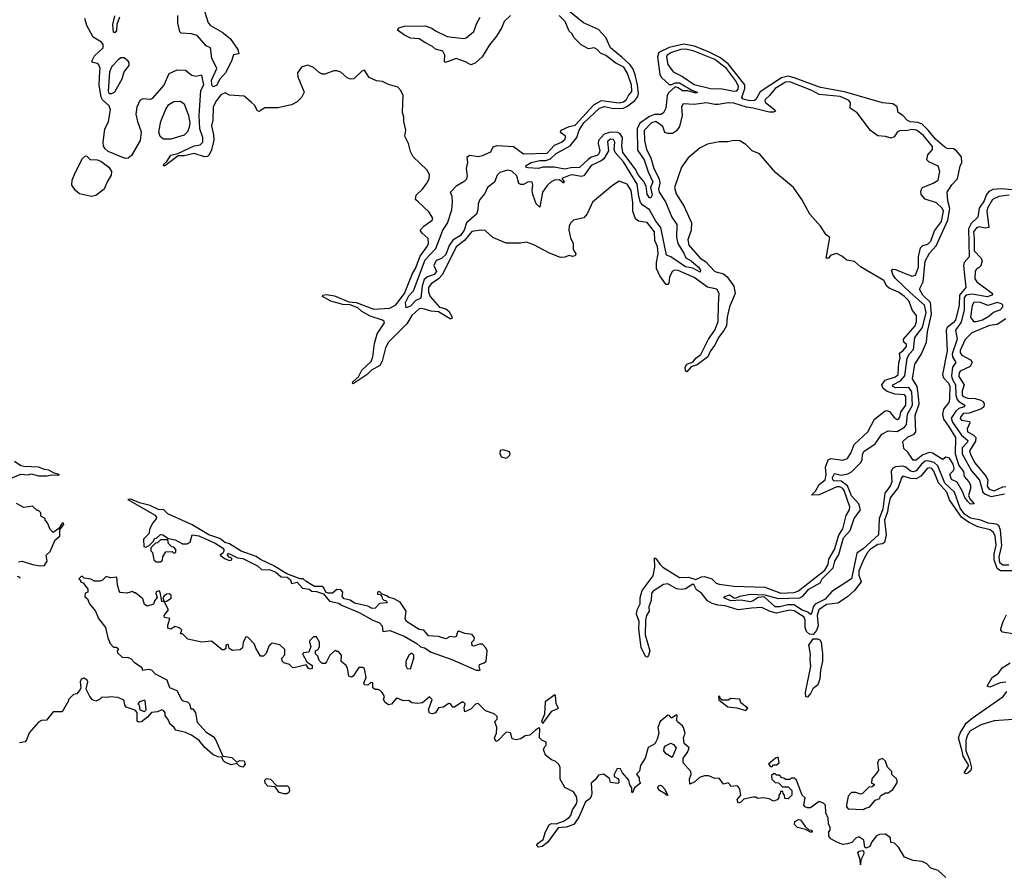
# Model space of a CAD drawing. Extents: x 2386423 to 2568864, y 578392 to 761999.
# Tile 383 of 454: x 2535117 to 2541814, y 664289 to 670107. Entities that reach past the tile are written whole.
import ezdxf

# ---------------------------------------------------------------- set-up
doc = ezdxf.new("R2010")
doc.units = 0

msp = doc.modelspace()

# ---------------------------------------------------------------- linework, layer by layer
at = {"layer": '0CON05XD'}
for points in [[(2536374.6, 670165), (2536400, 670085), (2536415, 670067.9), (2536495, 670021.5), (2536548.5, 669978.5), (2536601.1, 669905), (2536608.8, 669875), (2536571.2, 669868.8), (2536558.1, 669825), (2536516.5, 669745), (2536477.6, 669702.4), (2536455, 669660), (2536431.7, 669651.7), (2536423.1, 669663.1), (2536422.8, 669695), (2536457.5, 669775), (2536423.1, 669845), (2536415.4, 669915), (2536385, 669929.4), (2536325, 669999.6), (2536285, 670011.1), (2536214.6, 670014.6), (2536205.5, 670025.5), (2536191.8, 670085), (2536192.9, 670135)], [(2539660.7, 668609.3), (2539668.8, 668575), (2539745, 668485.8), (2539781.8, 668461.8), (2539844.2, 668395), (2539905, 668378.1), (2539929.5, 668359.5), (2539975.4, 668295.4), (2539983.6, 668246.4), (2539945.6, 668155), (2539928.8, 668085), (2539924, 668026), (2539907.4, 667992.6), (2539869.4, 667945), (2539846, 667894), (2539816.7, 667855), (2539798, 667815), (2539725, 667759.2), (2539685, 667746.7), (2539655, 667712.5), (2539645, 667720), (2539644.4, 667745), (2539655, 667763.8), (2539698.7, 667781.3), (2539715.8, 667805), (2539749.1, 667830.9), (2539802.9, 667935), (2539845, 667996), (2539866.9, 668055), (2539870.2, 668170.2), (2539873.8, 668245), (2539859.4, 668275), (2539795, 668287.9), (2539704.2, 668355), (2539595, 668400.9), (2539570, 668405), (2539555, 668395.8), (2539537.3, 668357.3), (2539532.5, 668315), (2539525, 668306), (2539515, 668305.8), (2539505, 668317.5), (2539471.9, 668365), (2539448.6, 668415), (2539448.5, 668455), (2539460.4, 668515), (2539454.4, 668565), (2539437.3, 668605), (2539435.2, 668665.2), (2539385, 668727.1), (2539325, 668736.9), (2539305, 668754), (2539287.5, 668805), (2539287.3, 668865), (2539276.2, 668945), (2539249.8, 668989.8), (2539195, 669009.2), (2539149.7, 668980.3), (2539014.1, 668865.9), (2538977.5, 668787.5), (2538955, 668760), (2538885, 668743.3), (2538865, 668726.7), (2538854.3, 668705.7), (2538852, 668675), (2538864.2, 668624.2), (2538881.2, 668585), (2538882.5, 668545), (2538900, 668515), (2538895, 668502), (2538876.7, 668496.7), (2538855, 668503.3), (2538825, 668492), (2538795, 668489.2), (2538719.7, 668519.7), (2538615, 668576.2), (2538565, 668593.3), (2538523, 668587), (2538425, 668587.5), (2538336.4, 668626.4), (2538284.1, 668674.1), (2538254.3, 668675.7), (2538193.6, 668666.4), (2538143.2, 668606.8), (2538085, 668561.9), (2537992.9, 668375), (2537966, 668344), (2537915, 668311.8), (2537898.7, 668285), (2537897.1, 668255), (2537908, 668225), (2537972.7, 668152.7), (2538015, 668140.4), (2538035, 668125.6), (2538058.6, 668085), (2538055, 668072), (2538045, 668073.1), (2537965, 668121.5), (2537915, 668124.7), (2537855, 668144.4), (2537835, 668140.6), (2537785, 668096.4), (2537749.9, 668040.1), (2537625, 667914.5), (2537606.4, 667875), (2537582.2, 667785), (2537567.3, 667755), (2537511.1, 667725), (2537480, 667695), (2537385, 667630), (2537380, 667635), (2537382.5, 667645), (2537420.6, 667679.4), (2537444.6, 667725), (2537506.8, 667783.2), (2537518.6, 667815), (2537529.8, 667905), (2537548.5, 667971.5), (2537598.8, 668045), (2537596.7, 668055), (2537585, 668063.6), (2537501.2, 668091.2), (2537443.7, 668123.7), (2537417, 668147), (2537365, 668168.8), (2537315, 668170.4), (2537232.6, 668192.6), (2537177.5, 668225), (2537178.8, 668235), (2537205, 668239.2), (2537258.6, 668228.6), (2537355, 668187.5), (2537405.8, 668184.2), (2537525, 668138.8), (2537635, 668146.5), (2537675, 668167.1), (2537735, 668245.5), (2537787.8, 668382.2), (2537810.3, 668415), (2537841.8, 668498.2), (2537889.6, 668565), (2537896.9, 668585), (2537895, 668620), (2537854.2, 668655), (2537842, 668675), (2537865, 668703.8), (2537922.5, 668745), (2537927, 668757), (2537899.5, 668799.5), (2537825, 668870), (2537810, 668885), (2537813.8, 668915), (2537856.2, 668955), (2537886.2, 668995), (2537901.2, 669025), (2537903.8, 669055), (2537885.7, 669085.7), (2537792.5, 669175), (2537775, 669210), (2537762.5, 669265), (2537737.5, 669315), (2537742.5, 669355), (2537730, 669415), (2537730, 669445), (2537720, 669475), (2537726.2, 669595), (2537708.3, 669628.3), (2537688.3, 669648.3), (2537625, 669666.7), (2537585, 669686.7), (2537545, 669691.2), (2537494.3, 669714.3), (2537463, 669763), (2537445, 669757.5), (2537390, 669705), (2537367, 669703), (2537345, 669712.5), (2537300.7, 669750.7), (2537275, 669760), (2537255, 669760), (2537193, 669737), (2537175, 669737.5), (2537155, 669747.5), (2537112.5, 669785), (2537075, 669798), (2537033.3, 669785), (2537006.7, 669745), (2537008.3, 669718.3), (2537052.5, 669615), (2537033, 669577), (2537005, 669547.5), (2536965, 669527.5), (2536873, 669507), (2536785, 669506.7), (2536745, 669482.5), (2536735, 669487.5), (2536713.3, 669525), (2536695, 669543.3), (2536645, 669586.7), (2536545, 669593.3), (2536515, 669608.8), (2536485, 669595.6), (2536455, 669556.9), (2536434.1, 669515), (2536431.2, 669425), (2536421.8, 669385), (2536436.2, 669325), (2536438.2, 669285), (2536418.9, 669215), (2536402.9, 669185), (2536395, 669177.1), (2536375, 669174.5), (2536305, 669198.2), (2536235, 669181.1), (2536195, 669182), (2536105, 669113.8), (2536095, 669112.5), (2536097.5, 669125), (2536117.7, 669142.3), (2536145, 669185.7), (2536192.1, 669197.9), (2536305, 669248.8), (2536345, 669255.6), (2536363.3, 669275), (2536362.9, 669305), (2536342.8, 669365), (2536338.6, 669455), (2536350, 669625), (2536370.7, 669665), (2536357.7, 669717.7), (2536355, 669730), (2536315, 669721.2), (2536288.3, 669728.3), (2536245, 669762.5), (2536185, 669763.8), (2536131.8, 669738.2), (2536098.6, 669661.4), (2536019.3, 669570.7), (2536005, 669564.6), (2535955, 669568.2), (2535935, 669558.1), (2535915, 669511.2), (2535907.1, 669465), (2535917.6, 669415), (2535943.8, 669345), (2535935.7, 669285), (2535877, 669183), (2535855.3, 669164.7), (2535835, 669162.7), (2535720.1, 669210.1), (2535698, 669228), (2535687, 669247), (2535684.2, 669275), (2535697.1, 669362.9), (2535720.7, 669415), (2535734.6, 669495), (2535725, 669520.6), (2535681.2, 669561.2), (2535670.6, 669580.6), (2535658.1, 669665), (2535662.6, 669757.4), (2535664.4, 669775), (2535655, 669800), (2535645, 669808.6), (2535615, 669816.7), (2535608.8, 669825), (2535625, 669861.2), (2535684, 669915), (2535685, 669937.5), (2535673.3, 669955), (2535617.7, 669987.7), (2535575, 670067.5), (2535560, 670115)], [(2535796.4, 670123.6), (2535778.5, 670075), (2535775, 670033.3), (2535765, 670018.8), (2535755, 670023.3), (2535750.5, 670075), (2535765, 670133.3)], [(2538455.8, 670135), (2538412.2, 670095), (2538395.6, 670055), (2538359.2, 669995), (2538313.1, 669936.9), (2538263.6, 669855), (2538215, 669811.2), (2538185, 669801.2), (2538150.3, 669820.3), (2538085, 669842.5), (2538012.5, 669815), (2538006, 669825), (2538008.6, 669865), (2537995, 669892.5), (2537946.1, 669906.1), (2537925, 669925.8), (2537873.1, 669953.1), (2537835, 669976), (2537775, 669982), (2537735, 670000.8), (2537687.5, 670035), (2537695, 670052.5), (2537735, 670062), (2537875, 670065.7), (2537920, 670050), (2537945, 670031.4), (2538025, 669992.5), (2538135, 669980), (2538155, 669983.3), (2538205, 670026.7), (2538225.6, 670084.4), (2538250, 670125)], [(2539733.8, 668423.8), (2539747.5, 668405), (2539745, 668391.4), (2539696.5, 668416.5), (2539645, 668426.9), (2539545, 668495.3), (2539516.4, 668506.4), (2539478, 668695), (2539445, 668736.9), (2539400.9, 668815), (2539355.8, 668845.8), (2539340.3, 668865), (2539327.3, 668905), (2539317.6, 668987.6), (2539225, 669140.9), (2539167.5, 669205), (2539161.4, 669225), (2539165.3, 669275.3), (2539155, 669291.9), (2539135, 669294.4), (2539115, 669278), (2539121.4, 669215), (2539089.3, 669160.7), (2539072.8, 669147.2), (2539005, 669116.7), (2538953.5, 669046.5), (2538935, 669040), (2538875, 669052), (2538860.5, 669049.5), (2538805, 669027.5), (2538821.4, 669005), (2538815.4, 668994.6), (2538788.1, 669018.1), (2538755, 669016.5), (2538731.1, 669005), (2538705, 668980), (2538672.5, 668935), (2538655, 668832.5), (2538630.6, 668855), (2538607.9, 668917.9), (2538603.4, 668945), (2538607.7, 668985), (2538601.8, 669001.8), (2538575.6, 669005.6), (2538545, 668986.5), (2538525, 668985.6), (2538512.8, 668992.8), (2538497.7, 669045), (2538465, 669076.7), (2538435, 669083.4), (2538382.3, 669067.7), (2538365, 669049.4), (2538347.6, 669002.4), (2538298.8, 668965), (2538280.8, 668925), (2538247.7, 668885), (2538234.6, 668855), (2538233.8, 668815), (2538224.5, 668785), (2538156.2, 668725), (2538139.7, 668675), (2538115, 668639.6), (2538062.3, 668607.7), (2538037.3, 668572.7), (2538015, 668510.3), (2537986.1, 668483.9), (2537949.5, 668470.5), (2537933.6, 668435), (2537952.5, 668395), (2537936.4, 668375), (2537890.6, 668359.4), (2537869.4, 668340.6), (2537853.7, 668295), (2537845.6, 668214.4), (2537812.6, 668197.4), (2537775, 668159.5), (2537745, 668146.7), (2537741.3, 668185), (2537765, 668228.7), (2537796, 668264), (2537874, 668475), (2537947.7, 668552.3), (2537995.9, 668675), (2538026.6, 668723.4), (2538055.5, 668814.5), (2538060.5, 668865), (2538057.7, 668905), (2538047.5, 668935), (2538090, 668980), (2538145, 669011.1), (2538158.4, 669025), (2538163.5, 669046.5), (2538156.5, 669095), (2538165.4, 669135.4), (2538161.4, 669175), (2538180, 669185), (2538235, 669176.8), (2538265, 669183.2), (2538321.3, 669208.7), (2538337, 669243), (2538365, 669251.8), (2538475, 669244.8), (2538545, 669194.2), (2538705, 669199.7), (2538755, 669253.4), (2538802.7, 669275), (2538826.9, 669295), (2538830.6, 669315), (2538802.9, 669335), (2538795.7, 669345), (2538799.4, 669355), (2538855, 669380.8), (2538895, 669390.3), (2539022.1, 669527.9), (2539075, 669556.7), (2539195, 669542.5), (2539225, 669549.2), (2539244.6, 669565), (2539257.7, 669592.3), (2539281.3, 669618.7), (2539277.9, 669665), (2539248.8, 669745), (2539225.4, 669785), (2539172, 669812), (2539105, 669864.3), (2539068.5, 669878.5), (2539046, 669905), (2539025, 669916.7), (2538985, 669910), (2538937, 669937), (2538887, 669987), (2538875, 670010), (2538855, 670030), (2538827.5, 670095), (2538786.2, 670135)], [(2541515, 669111.2), (2541525.3, 669135), (2541523.5, 669175), (2541487.1, 669217.1), (2541467.9, 669227.9), (2541425, 669230.8), (2541409.4, 669239.4), (2541345.3, 669295), (2541296.9, 669356.9), (2541256.2, 669396.2), (2541225, 669408.2), (2541175, 669412.1), (2541155, 669421.6), (2541125, 669454.8), (2541093.1, 669475), (2541084.5, 669515), (2541055.2, 669535.2), (2540985, 669540.9), (2540727.7, 669617.7), (2540565, 669646.9), (2540385, 669712.8), (2540345, 669722.2), (2540298.6, 669711.4), (2540153.2, 669616.8), (2540125, 669564.2), (2540115, 669557.1), (2540083.6, 669556.4), (2540037.1, 669567.1), (2540028.1, 669578.1), (2540050.1, 669639.9), (2540048.6, 669665), (2539936.6, 669806.6), (2539880.2, 669850.2), (2539807.3, 669887.3), (2539707.7, 669927.7), (2539635, 669940.5), (2539535, 669917.7), (2539465.5, 669884.5), (2539456.4, 669855), (2539470.8, 669735), (2539483.4, 669713.4), (2539535, 669666.9), (2539552.5, 669667.5), (2539575, 669678.2), (2539605, 669677.4), (2539688, 669628), (2539725.7, 669615), (2539725, 669610), (2539715, 669606.7), (2539662.7, 669622.7), (2539625, 669624.1), (2539595, 669644.3), (2539575, 669650), (2539531.2, 669608.8), (2539520.2, 669589.8), (2539511.1, 669505), (2539496.7, 669473.3), (2539478.1, 669461.9), (2539435, 669463.3), (2539401.8, 669448.2), (2539336.1, 669403.9), (2539317, 669365), (2539319.7, 669219.7), (2539365.3, 669155), (2539391.9, 669071.9), (2539424.3, 669005), (2539406.7, 668965), (2539418, 668915), (2539410, 668895), (2539400, 668895), (2539385, 668920), (2539378.8, 668975), (2539359.2, 669009.2), (2539325, 669050), (2539302.3, 669092.3), (2539219.7, 669205), (2539213.8, 669246.2), (2539217.5, 669305), (2539202, 669332), (2539185, 669339.1), (2539135, 669343), (2539092.2, 669327.8), (2539052.9, 669285), (2539051.5, 669265), (2539063.1, 669215), (2539056.7, 669195), (2539045, 669182.7), (2539005, 669171.2), (2538983.6, 669156.4), (2538925, 669102.5), (2538865, 669100.4), (2538825, 669090), (2538753.6, 669103.6), (2538675, 669104.2), (2538645, 669096), (2538575, 669100), (2538560, 669105), (2538562.5, 669115), (2538595, 669136.7), (2538655, 669150), (2538695, 669148.9), (2538728, 669162), (2538765, 669197.5), (2538860.8, 669249.2), (2538906.9, 669305), (2538922.7, 669355), (2538953.7, 669405), (2539061.5, 669505), (2539095, 669517.8), (2539155, 669503.6), (2539225, 669506.1), (2539252, 669518), (2539301.9, 669558.1), (2539321.8, 669585), (2539325.8, 669604.2), (2539319.8, 669665), (2539303.3, 669733.3), (2539290.2, 669770.2), (2539270.5, 669800.5), (2539213.1, 669853.1), (2539134.6, 669915), (2539103.8, 669985), (2539055, 670039.7), (2538951.5, 670085), (2538860, 670160)], [(2539975, 669620.6), (2539995, 669622.5), (2540004.7, 669635.3), (2540005.7, 669655), (2539985, 669694.7), (2539923.8, 669775), (2539845, 669835.5), (2539698.6, 669895), (2539645, 669905.7), (2539613.8, 669905), (2539550, 669885), (2539520, 669865), (2539516, 669855), (2539525, 669802.5), (2539561.7, 669751.7), (2539625, 669720), (2539705, 669666.2), (2539815, 669638.5), (2539895, 669635.9), (2539975, 669620.6)], [(2535745, 669604.3), (2535765, 669616), (2535814.6, 669705), (2535826.8, 669753.2), (2535861.9, 669795), (2535862.7, 669812.7), (2535856, 669825), (2535828.8, 669848.8), (2535805, 669848), (2535786.2, 669835), (2535745, 669788), (2535727.8, 669752.2), (2535718.6, 669618.6), (2535725, 669606.2), (2535745, 669604.3)], [(2541845, 666398.7), (2541805, 666397.8), (2541784.3, 666415), (2541780, 666455), (2541797.8, 666532.2), (2541789.4, 666635), (2541776.9, 666666.9), (2541757.8, 666677.8), (2541705, 666683.3), (2541655, 666702.9), (2541585, 666717.7), (2541544.4, 666745), (2541515, 666786), (2541476, 666895), (2541409.7, 666955), (2541362.6, 667072.6), (2541336.4, 667096.4), (2541295, 667108.4), (2541275, 667104.8), (2541250.3, 667085), (2541215, 667039.7), (2541195, 667031.6), (2541175, 667036.5), (2541143.3, 667063.3), (2541125, 667070.7), (2541075, 667067.2), (2541053.7, 667056.3), (2541044.7, 667035), (2541050, 666965), (2541038.6, 666935), (2541002.6, 666887.4), (2540987.8, 666777.8), (2540964.1, 666715), (2540957.7, 666605), (2540855, 666509.5), (2540811.1, 666478.9), (2540774.5, 666305), (2540641.3, 666218.7), (2540595, 666165.8), (2540526.9, 666133.1), (2540513.5, 666115), (2540505, 666076.7), (2540496.4, 666063.6), (2540478.8, 666078.8), (2540435.6, 666095), (2540385, 666127.3), (2540342, 666128), (2540287.5, 666115), (2540255, 666114.6), (2540181.9, 666181.9), (2540141.1, 666178.9), (2540106.9, 666155), (2540085, 666148.2), (2540025, 666158.9), (2539954, 666156), (2539906.7, 666175), (2539913.3, 666185), (2539945, 666195.6), (2539976.1, 666176.1), (2539985, 666172.5), (2540015, 666186.9), (2540085, 666201.2), (2540185, 666196.7), (2540275, 666171.2), (2540424.2, 666175.8), (2540443.8, 666186.2), (2540485.5, 666235), (2540561.1, 666278.9), (2540575, 666305.3), (2540649.2, 666380.8), (2540662.6, 666425), (2540688.5, 666471.5), (2540721, 666585), (2540765.5, 666634.5), (2540793.8, 666715), (2540836.5, 666775), (2540824.4, 666814.4), (2540775, 666868.7), (2540747.6, 666937.6), (2540705, 666968.9), (2540655, 666972.3), (2540647.5, 666977.5), (2540646.4, 666995), (2540658.9, 667021.1), (2540705, 667010), (2540749.9, 667020.1), (2540775, 667031.9), (2540836.3, 667093.7), (2540846.4, 667115), (2540848.8, 667151.2), (2540859.5, 667170.5), (2540935, 667222.5), (2540980.5, 667289.5), (2541025, 667311.8), (2541085, 667307.7), (2541135, 667336.2), (2541148.6, 667355), (2541156.7, 667425), (2541189.8, 667485), (2541185.8, 667575.8), (2541165, 667605.3), (2541074.8, 667604.8), (2541054.6, 667615), (2541055.5, 667625), (2541109.1, 667650.9), (2541137.8, 667685), (2541154.3, 667805), (2541169.2, 667835), (2541197.2, 667865), (2541205.6, 667945), (2541257.3, 668015), (2541282.3, 668115), (2541271.9, 668165), (2541173.2, 668253.2), (2541075, 668346.9), (2541056.4, 668375), (2541048, 668405), (2541055, 668410.8), (2541075, 668408.9), (2541185, 668362.3), (2541210.9, 668369.1), (2541230.4, 668425), (2541231.3, 668495), (2541244.1, 668555.9), (2541258.9, 668571.1), (2541295, 668580.8), (2541315, 668601.8), (2541339, 668671), (2541386.8, 668735), (2541399.6, 668805), (2541391.5, 668825), (2541351.9, 668861.9), (2541275, 668886.9), (2541247.6, 668917.6), (2541246.2, 668943.8), (2541258.1, 668965), (2541331.4, 668995), (2541364, 669015), (2541375.8, 669075), (2541365, 669110), (2541301.7, 669141.7), (2541287.5, 669155), (2541295, 669187.5), (2541326.7, 669225), (2541326, 669245), (2541265, 669320), (2541217.5, 669355), (2541185, 669360.8), (2541145, 669352.5), (2541105, 669353.3), (2541087.5, 669345), (2541065, 669310), (2541045, 669301.2), (2541005, 669312.5), (2540955, 669316.7), (2540905, 669353.3), (2540813.9, 669473.9), (2540766.7, 669505), (2540768.1, 669545), (2540755, 669560.5), (2540698.8, 669585), (2540555, 669597.8), (2540505, 669625.7), (2540355, 669684.8), (2540325, 669681.6), (2540255, 669639.7), (2540217.8, 669592.2), (2540187.1, 669565), (2540184.5, 669555), (2540190.8, 669545), (2540253.8, 669495), (2540257.5, 669485), (2540245, 669478), (2540215, 669478.2), (2540105, 669506.6), (2540061.2, 669511.2), (2539975, 669539.3), (2539935, 669541.5), (2539868.8, 669531.2), (2539845, 669529.4), (2539787.9, 669542.1), (2539705, 669529.5), (2539630, 669535), (2539617.5, 669515), (2539623.3, 669455), (2539605, 669380), (2539585, 669352.5), (2539556.4, 669333.6), (2539525, 669332.5), (2539505, 669340), (2539490.5, 669380.5), (2539445, 669414.5), (2539415.6, 669405), (2539365.5, 669354.5), (2539366.4, 669285), (2539379.6, 669225), (2539408.9, 669168.9), (2539430.5, 669095), (2539467, 669025), (2539470.4, 668995), (2539463.2, 668955), (2539467.5, 668935), (2539509.5, 668869.5), (2539552.5, 668765), (2539586.7, 668715), (2539584.8, 668625), (2539593.3, 668585), (2539636.8, 668515), (2539647.3, 668487.3), (2539685, 668466.8), (2539733.8, 668423.8)], [(2536095, 669293.9), (2536073, 669313), (2536064.1, 669345), (2536076.2, 669415), (2536110.4, 669499.6), (2536130.6, 669529.4), (2536165, 669551.1), (2536212, 669552), (2536236.7, 669535), (2536266, 669456), (2536273.8, 669405), (2536270.7, 669375), (2536258.2, 669345), (2536235, 669322), (2536145, 669294.7), (2536095, 669293.9)], [(2541865, 666359.6), (2541788.6, 666358.6), (2541765.7, 666375), (2541744.4, 666435), (2541745.9, 666474.1), (2541759.7, 666535), (2541751.3, 666595), (2541740.9, 666620.9), (2541717.4, 666637.4), (2541635, 666658.8), (2541571, 666691), (2541523.5, 666723.5), (2541442.5, 666842.5), (2541423.8, 666895), (2541367.3, 666957.3), (2541335, 667037.5), (2541322, 667055), (2541305, 667060), (2541289.2, 667055), (2541246.5, 667003.5), (2541215, 666985.4), (2541178.4, 666988.4), (2541125, 667003.8), (2541115, 666992.5), (2541093.1, 666926.9), (2541036.9, 666855), (2541024.8, 666795.2), (2541019, 666761), (2540998.2, 666705), (2541011.7, 666605), (2540998.4, 666551.6), (2540985, 666542.7), (2540955, 666539.3), (2540905, 666507.4), (2540884.1, 666485), (2540855.4, 666435), (2540825, 666360), (2540825, 666330), (2540840, 666285), (2540794.5, 666225.5), (2540747, 666183), (2540681.5, 666138.5), (2540605, 666131.6), (2540552.9, 666095), (2540542, 666055), (2540548.4, 665985), (2540537, 665953), (2540515, 665926.9), (2540489.2, 665929.2), (2540467.9, 665947.9), (2540460.8, 665975), (2540460.4, 666025), (2540452.4, 666045), (2540385, 666087.4), (2540355, 666092.5), (2540265, 666071.2), (2540222.3, 666082.3), (2540165, 666110.7), (2540095.3, 666105.3), (2540005, 666094.2), (2539915, 666122), (2539865, 666126.2), (2539827.9, 666137.9), (2539796.4, 666156.4), (2539755, 666207.3), (2539719.6, 666229.6), (2539705, 666262.5), (2539695, 666269.6), (2539645, 666237.9), (2539618.2, 666231.8), (2539585, 666236.7), (2539525, 666271.2), (2539495, 666265.7), (2539425, 666220.8), (2539413.9, 666205), (2539411.5, 666158.5), (2539395.5, 666115.5), (2539398.2, 666085), (2539380.9, 666055), (2539374.5, 666025), (2539371.5, 665925), (2539402.3, 665815), (2539395, 665784), (2539385, 665773.3), (2539376.4, 665773.6), (2539343.6, 665835), (2539327.4, 665965), (2539331.6, 666015), (2539312.6, 666065), (2539317.2, 666095), (2539338.3, 666135), (2539338.2, 666151.8), (2539337.7, 666175), (2539351.2, 666225), (2539426.3, 666325), (2539437.1, 666385), (2539435, 666447.5), (2539445, 666443.8), (2539472.4, 666402.4), (2539491.5, 666385), (2539604.8, 666314.8), (2539666.6, 666316.6), (2539715, 666300.5), (2539755, 666317.8), (2539775, 666320), (2539825.8, 666305.8), (2539854.3, 666275), (2539875, 666268.2), (2539975.3, 666254.7), (2540185, 666249.2), (2540295, 666207.7), (2540385, 666211.7), (2540415, 666223.3), (2540594.1, 666365), (2540616.9, 666403.1), (2540620.1, 666439.9), (2540660, 666505), (2540688.1, 666601.9), (2540715.4, 666645), (2540738.9, 666735), (2540760.6, 666775), (2540764.2, 666795), (2540724.6, 666905), (2540715, 666918.5), (2540695, 666930), (2540675, 666930.3), (2540555, 666876.7), (2540502.5, 666875), (2540529.2, 666900.8), (2540554.1, 666945.9), (2540595, 666978.6), (2540601.8, 667015), (2540597.8, 667065), (2540615.5, 667114.5), (2540635, 667123.3), (2540715, 667112), (2540747, 667123), (2540773.1, 667165), (2540792.1, 667217.9), (2540885.3, 667304.7), (2540930.2, 667389.8), (2541003.1, 667446.9), (2541015, 667449.6), (2541033.2, 667443.2), (2541065, 667402.7), (2541085, 667389.5), (2541095, 667390), (2541104.5, 667405), (2541110.8, 667439.2), (2541144.6, 667485), (2541144.6, 667544.6), (2541135, 667556.2), (2541071.3, 667561.3), (2541018.3, 667578.3), (2540989.5, 667599.5), (2540981.4, 667625), (2541004.2, 667655.8), (2541075, 667679.6), (2541092.1, 667695), (2541097.2, 667775), (2541106.1, 667806.1), (2541100.3, 667839.7), (2541125, 667856.2), (2541149.4, 667885), (2541148.7, 667898.7), (2541130.8, 667915), (2541128.1, 667935), (2541207.5, 668025), (2541217.8, 668055), (2541215.8, 668095), (2541189.4, 668129.4), (2541165.5, 668195), (2541135.6, 668225), (2541095, 668254.4), (2541030.6, 668280.6), (2541015.5, 668295), (2540995, 668333.8), (2540835, 668427.5), (2540795, 668462.5), (2540743, 668473), (2540708.3, 668498.3), (2540675, 668517.5), (2540633.6, 668506.4), (2540617.5, 668485), (2540602.5, 668485), (2540627.5, 668625), (2540603.6, 668643.6), (2540563, 668703), (2540492.5, 668785), (2540436.7, 668885), (2540380, 668965), (2540257, 669067), (2540150, 669195), (2540100, 669215), (2540055, 669257.5), (2540015, 669282.5), (2539975, 669286.7), (2539933, 669277), (2539875, 669276.7), (2539795, 669261.2), (2539745, 669236.2), (2539665, 669168.8), (2539618.8, 669105), (2539570, 668965), (2539583, 668923), (2539636.1, 668836.1), (2539686.7, 668725), (2539684, 668675), (2539660.7, 668609.3)], [(2535605, 668905.5), (2535525, 668922.9), (2535496.5, 668945), (2535470.9, 668980.9), (2535474.7, 669015), (2535495.5, 669065), (2535545, 669164.2), (2535565, 669180.6), (2535575, 669178.6), (2535597.4, 669157.4), (2535645, 669153.8), (2535668.9, 669145), (2535724.4, 669105), (2535742.5, 669075), (2535739.5, 669050.5), (2535711.2, 669005), (2535691.2, 668955), (2535635, 668911.9), (2535605, 668905.5)], [(2541915, 668945.8), (2541795, 668957.4), (2541737, 668953), (2541710, 668940), (2541691.6, 668915), (2541677.6, 668875), (2541642.8, 668825), (2541633.2, 668765), (2541589.6, 668720.4), (2541571, 668685), (2541575.3, 668494.7), (2541541.4, 668455), (2541535.7, 668435), (2541552.5, 668285), (2541508.6, 668235), (2541507.6, 668165), (2541481.3, 668065), (2541466.4, 668045), (2541426.4, 668015), (2541419.1, 667995), (2541425.8, 667855.8), (2541393.1, 667695), (2541401.4, 667671.4), (2541434.6, 667635), (2541443.2, 667615), (2541441.7, 667528.3), (2541435.8, 667505), (2541401.2, 667458.8), (2541393.2, 667425), (2541399.9, 667389.9), (2541435, 667342.5), (2541483.1, 667265), (2541480.6, 667155), (2541505.5, 667075.5), (2541536.7, 667035), (2541540.6, 667000.6), (2541573.8, 666965), (2541584, 666945), (2541585, 666920), (2541571.7, 666871.7), (2541579.3, 666849.3), (2541610, 666815), (2541585, 666812.5), (2541565, 666830), (2541545, 666857.5), (2541529.1, 666899.1), (2541493, 666963), (2541455, 666980), (2541444, 667016), (2541470, 667045), (2541473.3, 667056.7), (2541466, 667085), (2541442.5, 667125), (2541417, 667133), (2541395, 667116.7), (2541325, 667159.2), (2541305, 667163.3), (2541260.9, 667149.1), (2541215, 667113.1), (2541195, 667111.2), (2541157.3, 667167.3), (2541131.7, 667191.7), (2541127, 667227), (2541120, 667235), (2541155, 667267.5), (2541201.2, 667288.8), (2541213.3, 667305), (2541207.5, 667415), (2541234.7, 667495), (2541229.4, 667565), (2541222, 667612), (2541190, 667665), (2541205.6, 667765), (2541248.8, 667831.2), (2541285.7, 667914.3), (2541292.5, 667985), (2541319.5, 668105), (2541312.4, 668185), (2541261.1, 668235), (2541236.7, 668275), (2541261.5, 668325), (2541275, 668465.7), (2541305, 668519.4), (2541350.2, 668569.8), (2541430.8, 668745), (2541444.4, 668824.4), (2541429.4, 668875), (2541425.6, 668935), (2541456.7, 668985), (2541495.8, 669025), (2541515, 669111.2)], [(2541846.3, 668913.7), (2541776.2, 668905), (2541734.4, 668885), (2541700.9, 668825), (2541696.4, 668805), (2541710, 668695), (2541685, 668689.4), (2541645, 668699.3), (2541625, 668692), (2541604.8, 668665), (2541608.8, 668618.8), (2541608.4, 668535), (2541656.7, 668485), (2541663.5, 668465), (2541651.9, 668428.1), (2541625, 668411.4), (2541615, 668396.2), (2541614.3, 668344.3), (2541626.7, 668325), (2541733.8, 668245), (2541731.2, 668235), (2541697.6, 668222.4), (2541595, 668241.8), (2541555.2, 668234.8), (2541541.1, 668218.9), (2541541, 668135), (2541520.2, 668049.8), (2541482.6, 667995), (2541493.2, 667935), (2541460, 667835), (2541462.9, 667815), (2541483.6, 667775), (2541461.8, 667745), (2541454.3, 667685), (2541458.8, 667665), (2541481.1, 667625), (2541483.7, 667555), (2541492.5, 667525), (2541502.1, 667512.1), (2541546.4, 667485), (2541541.9, 667475), (2541505, 667463), (2541485.3, 667445), (2541453.3, 667396.7), (2541460.8, 667370.8), (2541522.8, 667282.8), (2541566.2, 667246.2), (2541564.2, 667235), (2541528.1, 667195), (2541528.4, 667155), (2541590.4, 667040.4), (2541645.5, 666975.5), (2541667.6, 666895), (2541685, 666880.4), (2541725, 666865.6), (2541815, 666883.9)], [(2541625, 668054.2), (2541665.9, 668065.9), (2541709.6, 668090.4), (2541741.2, 668118.8), (2541785, 668133.5), (2541804.3, 668155), (2541805, 668165.8), (2541795, 668175.4), (2541765, 668184.4), (2541705, 668163.1), (2541644.5, 668185.5), (2541606.8, 668183.2), (2541595.6, 668164.4), (2541584.6, 668084.6), (2541603.8, 668055), (2541625, 668054.2)], [(2541825, 668073.6), (2541766.4, 668033.6), (2541713.4, 668026.6), (2541593.3, 667976.7), (2541547.6, 667932.4), (2541515, 667856.7), (2541515, 667843.3), (2541525, 667825.8), (2541583.8, 667793.8), (2541595.7, 667775), (2541582.1, 667747.9), (2541515, 667717.3), (2541506.5, 667705), (2541505, 667681.2), (2541541.9, 667625), (2541527.4, 667582.6), (2541527.3, 667555), (2541535, 667544.6), (2541565, 667534.1), (2541615, 667531.8), (2541655, 667520.5), (2541669.9, 667509.9), (2541677.5, 667495), (2541674.5, 667475), (2541659.2, 667460.8), (2541575, 667432.1), (2541535, 667428.7), (2541515.6, 667405), (2541514.6, 667394.6), (2541523.8, 667385), (2541576.7, 667375), (2541580, 667365), (2541560.5, 667325), (2541563.6, 667305), (2541603.2, 667283.2), (2541620.4, 667265), (2541619.3, 667240.7), (2541577.5, 667175), (2541585.4, 667145), (2541614.3, 667094.3), (2541691.3, 667001.3), (2541701.2, 666975), (2541698.7, 666935), (2541710.5, 666915), (2541745, 666903.9), (2541805, 666931.1), (2541825, 666932.2)], [(2538423.8, 667126.2), (2538435, 667130), (2538450, 667145), (2538453.3, 667155), (2538447.7, 667167.7), (2538405, 667183.3), (2538385, 667177.5), (2538382, 667155), (2538393.8, 667135), (2538423.8, 667126.2)], [(2535011.7, 666968.3), (2535125, 667017.5), (2535175, 667012.5), (2535195, 667020), (2535245, 667006.2), (2535305, 667006), (2535335, 667013.3), (2535385, 667010), (2535386.7, 667015), (2535352.5, 667022.5), (2535315, 667044), (2535285, 667047.5), (2535245, 667064.3), (2535145, 667070), (2535124.3, 667074.3), (2535082.3, 667102.3)], [(2535109.3, 666420.7), (2535135, 666426.2), (2535205, 666402.5), (2535257, 666393), (2535285, 666396.7), (2535303.3, 666425), (2535297.5, 666465), (2535325, 666490), (2535359.5, 666570.5), (2535390, 666595), (2535391.2, 666638.8), (2535417.1, 666675), (2535415, 666682.5), (2535405, 666683.8), (2535383, 666647), (2535345, 666620), (2535325, 666640), (2535307, 666687), (2535290, 666705), (2535290, 666715), (2535261.7, 666731.7), (2535260, 666755), (2535245, 666770), (2535235, 666770), (2535205, 666800), (2535145, 666790), (2535095, 666817.5)], [(2538245, 665683.8), (2538250, 665685), (2538241.7, 665711.7), (2538245, 665722.5), (2538276.7, 665733.3), (2538290, 665745), (2538296.2, 665815), (2538288.8, 665835), (2538265, 665860), (2538245, 665861.2), (2538205, 665847.5), (2538195, 665850), (2538193.3, 665875), (2538208.6, 665891.4), (2538210.8, 665905), (2538195, 665927.1), (2538145, 665932.5), (2538105, 665948.8), (2538095, 665942.5), (2538085, 665912.5), (2538075, 665907.5), (2538045, 665912.5), (2538015, 665897.5), (2537965, 665913.3), (2537898.3, 665918.3), (2537866.1, 665956.1), (2537835, 665960), (2537747.5, 666015), (2537740, 666035), (2537746.2, 666085), (2537705, 666146.7), (2537665, 666170), (2537628.3, 666178.3), (2537615, 666190), (2537581.7, 666201.7), (2537565, 666220), (2537550, 666215), (2537551.7, 666201.7), (2537568.3, 666198.3), (2537580, 666185), (2537581.7, 666171.7), (2537595, 666160), (2537608.3, 666158.3), (2537617, 666143), (2537565, 666137.5), (2537535, 666106.7), (2537515, 666103.3), (2537485, 666118.8), (2537395, 666138.8), (2537365, 666160), (2537325, 666168.8), (2537311.2, 666185), (2537315.7, 666215), (2537300.9, 666230.9), (2537275, 666231.8), (2537245, 666206.9), (2537215, 666206.9), (2537198.8, 666215), (2537185.6, 666245), (2537175, 666252.2), (2537123.3, 666253.3), (2537066.1, 666286.1), (2537046.1, 666306.1), (2537024.4, 666305.6), (2536935, 666338.6), (2536845, 666394.3), (2536755.6, 666435.6), (2536725, 666458), (2536623.6, 666493.6), (2536545, 666544), (2536511.5, 666551.5), (2536478.3, 666578.3), (2536404.4, 666604.4), (2536291.2, 666671.2), (2536125, 666747.5), (2536095, 666776.2), (2536065, 666774.2), (2536005, 666802.9), (2535932.1, 666822.1), (2535874.1, 666845.9), (2535852.5, 666845), (2536035, 666740), (2536047.5, 666725), (2536045, 666712.5), (2536022.5, 666685), (2536003, 666647), (2535995, 666610), (2535960, 666575), (2535962.5, 666525), (2535975, 666520), (2535998.3, 666531.7), (2536028.3, 666561.7), (2536035, 666580), (2536048.3, 666581.7), (2536075, 666607.5), (2536090, 666605), (2536128.3, 666578.3), (2536175, 666570), (2536225, 666543.3), (2536256.4, 666543.6), (2536276.4, 666553.6), (2536290, 666605), (2536336.5, 666596.5), (2536446.5, 666546.5), (2536496.5, 666516.5), (2536506, 666505), (2536506.7, 666493.3), (2536500, 666480), (2536480, 666465), (2536515, 666440), (2536545, 666430), (2536560, 666435), (2536560, 666445), (2536541.7, 666451.7), (2536530, 666465), (2536535, 666480), (2536598.3, 666448.3), (2536635, 666443.8), (2536735, 666394), (2536765, 666366), (2536815, 666367.8), (2536860.4, 666350.4), (2536895, 666318.9), (2536936.9, 666316.9), (2536958.8, 666298.8), (2536965, 666273.3), (2537005, 666282.2), (2537041.5, 666241.5), (2537085, 666235.7), (2537105, 666220.8), (2537135, 666219.4), (2537182.6, 666202.6), (2537225, 666152.5), (2537288.5, 666138.5), (2537305, 666126), (2537426.3, 666076.3), (2537515, 666025.6), (2537565.3, 666005.3), (2537583.1, 665985), (2537587.5, 665947.5), (2537635, 665953.3), (2537732.5, 665915), (2537817.5, 665865), (2537843, 665843), (2537870, 665835), (2537915, 665807.5), (2538055.9, 665755.9), (2538222.5, 665685), (2538245, 665683.8)], [(2536075, 666420), (2536088.3, 666431.7), (2536090, 666455), (2536111.7, 666488.3), (2536155, 666490), (2536165, 666480), (2536180, 666485), (2536180, 666505), (2536165, 666520), (2536151.7, 666521.7), (2536130, 666545), (2536125, 666570), (2536075, 666570), (2536055, 666550), (2536041.7, 666548.3), (2536010, 666515), (2536010, 666495), (2536020, 666485), (2536030, 666435), (2536045, 666420), (2536075, 666420)], [(2535115, 666310), (2535120, 666315), (2535101.7, 666321.7)], [(2539160, 664975), (2539161.7, 664961.7), (2539186.4, 664946.4), (2539192.5, 664935), (2539191.7, 664918.3), (2539185, 664912.5), (2539135, 664920), (2539128.3, 664948.3), (2539087, 664977), (2539055, 664970), (2539031.2, 664938.8), (2539003.9, 664916.1), (2539008.8, 664845), (2539003.8, 664825), (2538995, 664810), (2538965, 664788.8), (2538920.3, 664685), (2538886, 664634), (2538835, 664616.5), (2538778.9, 664611.1), (2538707.2, 664512.8), (2538671.2, 664485), (2538645, 664481.5), (2538635, 664493.3), (2538637.6, 664502.4), (2538677.4, 664532.6), (2538694.6, 664585.4), (2538718.1, 664631.9), (2538735, 664640.8), (2538765, 664638.8), (2538815, 664656.5), (2538855, 664681.2), (2538866.8, 664695), (2538878, 664735), (2538904, 664775), (2538909.7, 664795), (2538905, 664824.2), (2538885, 664857.1), (2538825, 664886.7), (2538792.3, 664942.3), (2538792.5, 665025), (2538782.5, 665045), (2538760, 665065), (2538733.9, 665073.9), (2538692.5, 665105), (2538680, 665145), (2538690, 665165), (2538697.5, 665175), (2538697.5, 665195), (2538667.5, 665207.5), (2538653.6, 665223.6), (2538655, 665290), (2538645, 665290), (2538625, 665276.7), (2538587, 665243), (2538555, 665236.7), (2538525, 665216.7), (2538495, 665210), (2538467, 665217), (2538455, 665257.5), (2538425, 665262.5), (2538372.5, 665205), (2538355, 665200), (2538347, 665223), (2538360, 665255), (2538363.3, 665295), (2538350, 665335), (2538365, 665350), (2538365, 665370), (2538345, 665387.5), (2538285, 665407.5), (2538235, 665456.7), (2538216.4, 665453.6), (2538188, 665422), (2538145, 665400), (2538140, 665425), (2538147.5, 665455), (2538135, 665467.5), (2538125, 665467.5), (2538075, 665432.5), (2538063, 665433), (2538047.5, 665455), (2538035, 665457.5), (2537997, 665433), (2537965, 665427.5), (2537946.4, 665393.6), (2537925, 665386.7), (2537905, 665392.5), (2537897.5, 665415), (2537922.5, 665485), (2537905, 665502.5), (2537857, 665463), (2537825, 665456.7), (2537785, 665462.5), (2537765, 665477.5), (2537726.4, 665476.4), (2537691.7, 665491.7), (2537678.3, 665491.7), (2537646.4, 665453.6), (2537625, 665447.5), (2537602.5, 665465), (2537592.5, 665485), (2537597.5, 665505), (2537583, 665533), (2537570, 665545), (2537555, 665552.5), (2537535, 665552.5), (2537520, 665565), (2537518.3, 665598.3), (2537505, 665600), (2537485, 665582.5), (2537462.5, 665585), (2537457.5, 665595), (2537473.3, 665635), (2537463, 665693), (2537451.7, 665701.7), (2537425, 665702.5), (2537406.7, 665675), (2537385, 665642.5), (2537375, 665637.5), (2537355, 665642.5), (2537347.5, 665695), (2537337.5, 665715), (2537303, 665743), (2537307, 665787), (2537285, 665810), (2537275, 665810), (2537265, 665820), (2537227.5, 665785), (2537205, 665740), (2537195, 665730), (2537175, 665730), (2537155, 665750), (2537145, 665780), (2537130, 665795), (2537130, 665815), (2537146.4, 665823.6), (2537157.5, 665845), (2537157.5, 665875), (2537135, 665910), (2537115, 665910), (2537090, 665885), (2537087.5, 665875), (2537096.7, 665845), (2537083, 665807), (2537048.3, 665801.7), (2537040, 665795), (2537070.7, 665740.7), (2537106.1, 665716.1), (2537106.7, 665695), (2537095, 665690), (2537082.5, 665695), (2537065, 665720), (2536985, 665700), (2536973, 665703), (2536951.7, 665721.7), (2536913.6, 665733.6), (2536902.5, 665745), (2536900, 665765), (2536921.7, 665788.3), (2536920, 665825), (2536886.4, 665856.4), (2536835, 665866.7), (2536825, 665863.3), (2536812.3, 665847.7), (2536793, 665797), (2536775, 665780), (2536755, 665780), (2536723, 665833), (2536715, 665860), (2536668.3, 665908.3), (2536655, 665910), (2536638.3, 665871.7), (2536632.5, 665835), (2536617, 665823), (2536565, 665817.5), (2536541.7, 665831.7), (2536535, 665860), (2536520, 665855), (2536518.3, 665831.7), (2536507, 665823), (2536495, 665823.3), (2536421.7, 665881.7), (2536355, 665873.8), (2536260, 665895), (2536225, 665930), (2536211.7, 665931.7), (2536220, 665955), (2536205, 665972.5), (2536175, 665980), (2536145, 665962.5), (2536125, 665970), (2536125, 665990), (2536137.5, 666035), (2536103, 666043), (2536100, 666055), (2536130, 666095), (2536100, 666150), (2536115, 666152.5), (2536147, 666173), (2536146.7, 666195), (2536135, 666203.3), (2536115, 666201.2), (2536100, 666190), (2536090, 666175), (2536100, 666150), (2536085, 666150), (2536072.5, 666215), (2536065, 666222.5), (2536045, 666217.5), (2536042.5, 666205), (2536051.7, 666178.3), (2536033.9, 666156.1), (2536027, 666133), (2535985, 666120), (2535965, 666130), (2535955, 666170), (2535905, 666210), (2535895, 666210), (2535885, 666220), (2535845, 666207.5), (2535801.7, 666211.7), (2535793, 666223), (2535782.5, 666265), (2535777, 666317), (2535735, 666312.5), (2535705, 666320), (2535680, 666295), (2535665, 666290), (2535625, 666290), (2535601.7, 666301.7), (2535555, 666310), (2535545, 666320), (2535535, 666320), (2535520, 666305), (2535530, 666295), (2535530, 666285), (2535548.3, 666278.3), (2535580, 666235), (2535580, 666215), (2535561.7, 666208.3), (2535560, 666185), (2535578.3, 666168.3), (2535592.5, 666135), (2535632.5, 666085), (2535652.5, 666035), (2535700, 665975), (2535716.2, 665905), (2535732.5, 665865), (2535755, 665840), (2535775, 665840), (2535788.3, 665828.3), (2535780, 665815), (2535781.7, 665801.7), (2535815, 665772.5), (2535855, 665770), (2535875, 665760), (2535895, 665737.5), (2535939.3, 665709.3), (2535950, 665695), (2535950, 665685), (2535995, 665690), (2536015, 665683.3), (2536039.3, 665659.3), (2536118.3, 665618.3), (2536137, 665567), (2536186.4, 665546.4), (2536217.5, 665485), (2536230, 665475), (2536258.3, 665468.3), (2536272.5, 665455), (2536281.7, 665421.7), (2536295, 665420), (2536312.5, 665395), (2536325, 665330), (2536383.8, 665265), (2536433.3, 665233.3), (2536446.4, 665216.4), (2536500, 665100), (2536559.4, 665089.4), (2536595, 665057.5), (2536615, 665070), (2536645, 665067.5), (2536650, 665045), (2536635, 665023.8), (2536611.3, 665031.3), (2536595, 665050), (2536555, 665040), (2536516.2, 665056.2), (2536504.2, 665065), (2536493, 665093), (2536465, 665094.3), (2536431.4, 665111.4), (2536377.4, 665157.4), (2536338.8, 665205), (2536285, 665242.5), (2536245, 665260), (2536180, 665275), (2536167.5, 665295), (2536139.3, 665319.3), (2536130, 665345), (2536106.7, 665375), (2536106.7, 665395), (2536095, 665410), (2536085, 665413.3), (2536055, 665400), (2536014.2, 665395.8), (2535986.7, 665365), (2535945, 665333.8), (2535925, 665330), (2535916.7, 665336.7), (2535916.7, 665396.7), (2535902.5, 665412.5), (2535842.3, 665432.3), (2535833.3, 665445), (2535826.7, 665475), (2535817.5, 665485), (2535785, 665498.8), (2535732.5, 665502.5), (2535715, 665497.5), (2535675, 665500), (2535660, 665485), (2535636.1, 665473.9), (2535611.7, 665481.7), (2535593.9, 665503.9), (2535570, 665555), (2535581.2, 665605), (2535576.1, 665616.1), (2535555, 665630), (2535536.1, 665623.9), (2535528.8, 665605), (2535533.8, 665565), (2535528.3, 665551.7), (2535505, 665522.5), (2535482.5, 665517.5), (2535450, 665485), (2535450, 665475), (2535405, 665400), (2535345, 665400), (2535300, 665345), (2535265, 665342.5), (2535245, 665330), (2535181.2, 665258.8), (2535165.9, 665214.1), (2535153.6, 665196.4), (2535115, 665190)], [(2541885, 665928.4), (2541802.5, 665942.5), (2541790.8, 665955), (2541790, 665965), (2541806.3, 666015), (2541830.1, 666059.9)], [(2540475, 665501.4), (2540463.8, 665503.8), (2540461.8, 665531.8), (2540498, 665712), (2540492.6, 665755), (2540496.2, 665795), (2540483.9, 665855), (2540513.7, 665896.3), (2540545, 665896.5), (2540559.6, 665889.6), (2540568.6, 665875), (2540578.7, 665795), (2540577.9, 665745), (2540564.6, 665685), (2540560, 665625), (2540546.9, 665585), (2540511.9, 665558.1), (2540496.2, 665525), (2540475, 665501.4)], [(2537775, 665692.5), (2537797.5, 665765), (2537797, 665787), (2537785, 665800), (2537763.3, 665785), (2537743.6, 665743.6), (2537743.6, 665713.6), (2537752.5, 665695), (2537775, 665692.5)], [(2541825, 665603.3), (2541785, 665598.8), (2541715, 665569.4), (2541696.7, 665575), (2541730.6, 665635), (2541775, 665662.9), (2541800.2, 665699.8), (2541855, 665734.3)], [(2535965, 665403.3), (2535976.7, 665415), (2535970, 665475), (2535965, 665480), (2535931.7, 665468.3), (2535920, 665455), (2535930, 665445), (2535933.3, 665413.3), (2535965, 665403.3)], [(2538675, 665322.5), (2538736.7, 665405), (2538782.5, 665425), (2538765.8, 665455), (2538762.5, 665512.5), (2538757, 665517), (2538692, 665468), (2538686.2, 665383.8), (2538666.7, 665335), (2538675, 665322.5)], [(2540055, 665410), (2540070, 665425), (2540021.7, 665461.7), (2540015, 665487.5), (2539955, 665492.5), (2539935, 665480), (2539895, 665480), (2539881.7, 665491.7), (2539878.3, 665508.3), (2539870, 665505), (2539871.7, 665481.7), (2539933.9, 665433.9), (2539995, 665427.5), (2540055, 665410)], [(2541875, 665347.8), (2541745, 665339.7), (2541655, 665313.2), (2541580.5, 665269.5), (2541562.6, 665237.4), (2541553.2, 665205), (2541551.4, 665135), (2541578.4, 665075), (2541590, 665020), (2541585, 664998.6), (2541569.4, 664985), (2541555, 664980), (2541541.9, 664985), (2541573.6, 665035), (2541535, 665100), (2541526.8, 665133.2), (2541502.8, 665225), (2541513.7, 665255), (2541555, 665322.7), (2541595, 665358.2), (2541805.8, 665505), (2541832, 665538)], [(2541417.5, 664275), (2541365, 664322.5), (2541315, 664337.5), (2541286.1, 664366.1), (2541255, 664382.5), (2541195, 664390), (2541135, 664412.5), (2541095, 664480), (2541067, 664507), (2541041.7, 664511.7), (2541040, 664545), (2541005, 664569.2), (2540965, 664567.5), (2540945, 664556.9), (2540912.4, 664517.6), (2540898.8, 664485), (2540875, 664473.3), (2540865, 664480), (2540858, 664528), (2540825, 664550), (2540805, 664542.5), (2540776.9, 664513.1), (2540747.9, 664502.1), (2540715, 664499.2), (2540675, 664514), (2540635, 664537.5), (2540620, 664555), (2540620, 664585), (2540630, 664595), (2540630, 664615), (2540618.3, 664638.3), (2540617, 664677), (2540600, 664715), (2540597, 664767), (2540585, 664780), (2540555, 664790), (2540495, 664747.5), (2540475, 664747.5), (2540460, 664755), (2540450, 664765), (2540460, 664815), (2540440, 664835), (2540400, 664935), (2540385, 664950), (2540365, 664950), (2540355, 664940), (2540325, 664940), (2540315, 664950), (2540301.7, 664951.7), (2540285, 664970), (2540265, 664970), (2540255, 664980), (2540245, 664980), (2540231.7, 664968.3), (2540233, 664943), (2540255, 664920), (2540278.3, 664918.3), (2540305, 664890), (2540345, 664890), (2540370, 664865), (2540370, 664835), (2540345, 664810), (2540321.7, 664811.7), (2540320, 664835), (2540310, 664845), (2540308.3, 664858.3), (2540291.7, 664858.3), (2540290, 664845), (2540280, 664835), (2540280, 664815), (2540268.3, 664801.7), (2540245, 664792.5), (2540215, 664810), (2540176.7, 664816.7), (2540135, 664812.5), (2540125, 664820), (2540105, 664820), (2540043, 664807), (2540023, 664787), (2540005, 664780), (2539997.5, 664805), (2540021.2, 664835), (2540016.2, 664875), (2540005, 664892.5), (2539995, 664897.5), (2539953, 664893), (2539950, 664905), (2539935, 664917.5), (2539905, 664910), (2539875, 664950), (2539845, 664947.5), (2539805, 664966), (2539775, 664966), (2539740, 664955), (2539710, 664925), (2539675, 664910), (2539673.3, 664945), (2539683.3, 664975), (2539682.5, 664995), (2539630, 665055), (2539630, 665085), (2539660, 665125), (2539670, 665155), (2539637.5, 665185), (2539632.5, 665225), (2539642.5, 665255), (2539632.5, 665295), (2539626.4, 665306.4), (2539591.7, 665331.7), (2539586.7, 665345), (2539590, 665375), (2539585, 665380), (2539555, 665360), (2539545, 665360), (2539536.4, 665376.4), (2539525, 665377.5), (2539473.3, 665335), (2539457.5, 665295), (2539463.8, 665255), (2539453.3, 665215), (2539436.4, 665183.6), (2539391.7, 665158.3), (2539372.5, 665085), (2539340, 665035), (2539333.6, 664996.4), (2539312.5, 664977.5), (2539331.7, 664951.7), (2539330.7, 664930.7), (2539340, 664915), (2539300, 664885), (2539285, 664850), (2539280, 664855), (2539280, 664885), (2539267.5, 664905), (2539260, 664935), (2539217.5, 664985), (2539203, 665013), (2539180, 665015), (2539160, 664975)], [(2539555, 665090), (2539514.4, 665114.4), (2539498, 665135), (2539500, 665155), (2539510, 665170), (2539545, 665186.7), (2539565, 665177.5), (2539582.5, 665155), (2539555, 665090)], [(2540235, 665030), (2540245, 665040), (2540265, 665040), (2540282.5, 665055), (2540275, 665092.5), (2540257.5, 665085), (2540210, 665045), (2540225, 665030), (2540235, 665030)], [(2540855, 664737.5), (2540865, 664742.5), (2540900, 664755), (2540935, 664800), (2540968.3, 664811.7), (2540970, 664825), (2540980, 664835), (2541005, 664850), (2541025, 664850), (2541056.4, 664873.6), (2541087, 664923), (2541080, 664945), (2541050, 664975), (2541050, 664995), (2541020, 665025), (2541006.7, 665065), (2540985, 665082.5), (2540960, 665075), (2540952.5, 665055), (2540957.5, 665005), (2540947.5, 664985), (2540912.5, 664945), (2540910, 664915), (2540928.3, 664908.3), (2540928.3, 664901.7), (2540915, 664890), (2540891.7, 664888.3), (2540847, 664843), (2540835, 664840), (2540805, 664852.5), (2540775, 664852.5), (2540753, 664827), (2540740, 664765), (2540740, 664755), (2540751.7, 664741.7), (2540855, 664737.5)], [(2536915, 664842.5), (2536883, 664853), (2536855, 664890), (2536805, 664895.8), (2536787.1, 664915), (2536784.3, 664935.7), (2536795, 664947.5), (2536822.4, 664942.4), (2536866.7, 664896.7), (2536938.1, 664898.1), (2536947.9, 664887.9), (2536952.2, 664865), (2536947.8, 664852.2), (2536935, 664842.9), (2536915, 664842.5)], [(2539525, 664832.5), (2539515, 664833.8), (2539511.7, 664841.7), (2539470, 664865), (2539457.5, 664885), (2539465, 664900), (2539475, 664902.5), (2539485, 664896.7), (2539505.9, 664875.9), (2539525, 664832.5)], [(2540505, 664582.5), (2540495, 664582.5), (2540461.7, 664601.7), (2540407.5, 664615), (2540387.5, 664635), (2540390, 664655), (2540415, 664667.5), (2540427, 664667), (2540460.7, 664620.7), (2540481.7, 664601.7), (2540500, 664595), (2540510, 664585), (2540505, 664582.5)], [(2540835, 664360), (2540833.3, 664395), (2540818.8, 664441.2), (2540827.7, 664452.3), (2540848.8, 664458.8), (2540857.5, 664455), (2540858, 664435), (2540837.5, 664395), (2540835, 664360)]]:
    msp.add_lwpolyline(points, dxfattribs=at)

doc.saveas('drawing.dxf')
